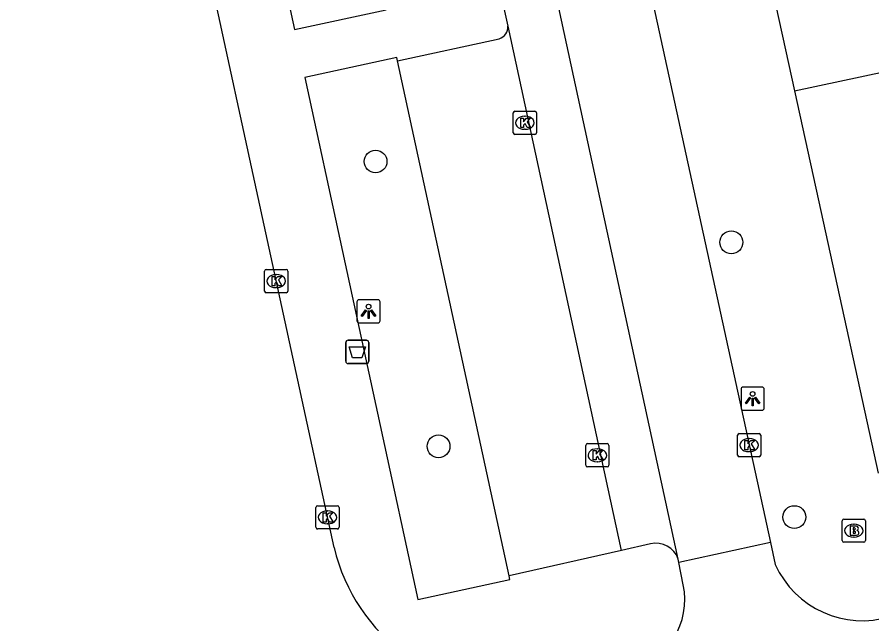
# Model space of a CAD drawing. Extents: x 160557 to 161245, y 385330 to 386505.
# Drawn here: x 160746.69 to 160783.44, y 385732.31 to 385758.39 of the extents above; entities that cross this region are included whole.
import ezdxf

# ---------------------------------------------------------------- set-up
doc = ezdxf.new("R2010")
doc.units = 0
for name, color, linetype in [('IMGEO_Afvalbak', 7, 'Continuous'), ('IMGEO_Boom', 7, 'Continuous'), ('IMGEO_Brandkraan', 7, 'Continuous'), ('IMGEO_Fietspad_gesloten', 7, 'Continuous'), ('IMGEO_Kolk', 7, 'Continuous'), ('IMGEO_Lichtpunt', 7, 'Continuous'), ('IMGEO_Pand', 7, 'Continuous'), ('IMGEO_Parkeervlak_open', 7, 'Continuous'), ('IMGEO_Rijbaan_lokaal_gesloten', 7, 'Continuous'), ('IMGEO_Voetpad_open', 7, 'Continuous')]:
    doc.layers.add(name, color=color, linetype=linetype)

msp = doc.modelspace()

# ---------------------------------------------------------------- linework, layer by layer
at = {"layer": 'IMGEO_Afvalbak'}
for p, q in [((160760.918, 385744.502), (160761.708, 385744.502)), ((160761.708, 385744.502), (160760.918, 385744.502)), ((160760.818, 385743.602), (160760.818, 385744.402)), ((160760.818, 385744.402), (160760.818, 385743.602)), ((160761.808, 385744.402), (160761.808, 385743.602)), ((160761.808, 385743.602), (160761.808, 385744.402)), ((160761.708, 385743.502), (160760.918, 385743.502)), ((160760.918, 385743.502), (160761.708, 385743.502))]:
    msp.add_line(p, q, dxfattribs=at)
msp.add_lwpolyline([(160760.961, 385744.216), (160761.665, 385744.216), (160761.516, 385743.746), (160761.11, 385743.746), (160760.961, 385744.216)], dxfattribs=at)
for centre, start, end in [((160760.918, 385744.402), 90, 180), ((160760.918, 385744.402), 90, 180), ((160761.708, 385744.402), 0, 90), ((160761.708, 385744.402), 360, 90), ((160760.918, 385743.602), 180, 270), ((160760.918, 385743.602), 180, 270), ((160761.708, 385743.602), 270, 0), ((160761.708, 385743.602), 270, 0)]:
    msp.add_arc(centre, 0.1, start, end, dxfattribs=at)
at = {"layer": 'IMGEO_Boom'}
for centre in [(160762.104, 385752.185), (160777.401, 385748.713), (160764.809, 385739.946), (160780.109, 385736.906)]:
    msp.add_circle(centre, 0.489, dxfattribs=at)
at = {"layer": 'IMGEO_Brandkraan'}
for p, q in [((160782.242, 385736.821), (160783.094, 385736.821)), ((160782.167, 385735.895), (160782.167, 385736.747)), ((160782.655, 385736.601), (160782.68, 385736.601)), ((160783.168, 385736.747), (160783.168, 385735.895)), ((160782.678, 385736.041), (160782.653, 385736.041)), ((160783.094, 385735.821), (160782.242, 385735.821))]:
    msp.add_line(p, q, dxfattribs=at)
for points in [[(160782.242, 385736.821), (160783.094, 385736.821)], [(160782.167, 385735.895), (160782.167, 385736.747)], [(160782.515, 385736.521), (160782.515, 385736.121), (160782.728, 385736.121)], [(160782.746, 385736.521), (160782.515, 385736.521)], [(160782.694, 385736.44), (160782.64, 385736.44), (160782.64, 385736.364)], [(160783.168, 385736.747), (160783.168, 385735.895)], [(160782.64, 385736.364), (160782.693, 385736.364)], [(160782.702, 385736.288), (160782.64, 385736.288), (160782.64, 385736.207)], [(160782.64, 385736.207), (160782.702, 385736.207)], [(160783.094, 385735.821), (160782.242, 385735.821)]]:
    msp.add_lwpolyline(points, dxfattribs=at)
for centre, radius, start, end in [((160782.244, 385736.745), 0.0765, 91.552, 178.448), ((160782.244, 385736.745), 0.0765, 91.552, 178.448), ((160783.092, 385736.745), 0.0765, 1.552, 88.448), ((160783.092, 385736.745), 0.0765, 1.552, 88.448), ((160782.695, 385736.402), 0.0379, 267.8285, 90.9355), ((160782.75, 385736.376), 0.145, 59.4692, 91.5367), ((160782.775, 385736.423), 0.0922, 285.5137, 58.1501), ((160782.703, 385736.247), 0.0404, 269.8759, 90.5077), ((160782.734, 385736.372), 0.251, 268.6676, 293.5347), ((160782.78, 385736.231), 0.105, 301.3115, 78.989), ((160782.244, 385735.897), 0.0765, 181.552, 268.448), ((160782.244, 385735.897), 0.0765, 181.552, 268.448), ((160783.092, 385735.897), 0.0765, 271.552, 358.448), ((160783.092, 385735.897), 0.0765, 271.552, 358.448)]:
    msp.add_arc(centre, radius, start, end, dxfattribs=at)
for centre, major_axis, ratio, start_param, end_param in [((160782.654, 385736.321), (-0.387, 0.002), 0.722429, 4.712389, 7.853982), ((160782.679, 385736.321), (-0.39, 0.002), 0.717154, 1.570796, 4.712389)]:
    msp.add_ellipse(centre, major_axis=major_axis, ratio=ratio, start_param=start_param, end_param=end_param, dxfattribs=at)
at = {"layer": 'IMGEO_Fietspad_gesloten'}
for points in [[(160775.118, 385735.103), (160749.654, 385852.647), (160746.978, 385864.559), (160746.687, 385864.512)], [(160753.194, 385855.146), (160753.582, 385853.359), (160768.677, 385783.529), (160779.078, 385735.819)], [(160775.148, 385734.947), (160775.118, 385735.103)]]:
    msp.add_lwpolyline(points, dxfattribs=at)
at = {"layer": 'IMGEO_Kolk'}
for p, q in [((160768.022, 385753.422), (160768.022, 385754.274)), ((160768.097, 385754.348), (160768.949, 385754.348)), ((160768.51, 385754.128), (160768.535, 385754.128)), ((160769.023, 385754.274), (160769.023, 385753.422)), ((160768.949, 385753.348), (160768.097, 385753.348)), ((160768.533, 385753.568), (160768.508, 385753.568)), ((160757.329, 385746.619), (160757.329, 385747.471)), ((160757.404, 385747.545), (160758.256, 385747.545)), ((160758.33, 385747.471), (160758.33, 385746.619)), ((160757.817, 385747.325), (160757.842, 385747.325)), ((160757.84, 385746.765), (160757.815, 385746.765)), ((160758.256, 385746.545), (160757.404, 385746.545)), ((160777.741, 385740.497), (160778.593, 385740.497)), ((160771.213, 385740.06), (160772.065, 385740.06)), ((160777.666, 385739.571), (160777.666, 385740.423)), ((160778.154, 385740.277), (160778.179, 385740.277)), ((160778.667, 385740.423), (160778.667, 385739.571)), ((160771.138, 385739.134), (160771.138, 385739.986)), ((160771.626, 385739.84), (160771.651, 385739.84)), ((160772.139, 385739.986), (160772.139, 385739.134)), ((160778.177, 385739.717), (160778.152, 385739.717)), ((160778.593, 385739.497), (160777.741, 385739.497)), ((160772.065, 385739.06), (160771.213, 385739.06)), ((160771.649, 385739.28), (160771.624, 385739.28)), ((160759.533, 385736.467), (160759.533, 385737.319)), ((160759.608, 385737.393), (160760.46, 385737.393)), ((160760.021, 385737.173), (160760.046, 385737.173)), ((160760.534, 385737.319), (160760.534, 385736.467)), ((160760.46, 385736.393), (160759.608, 385736.393)), ((160760.044, 385736.613), (160760.019, 385736.613))]:
    msp.add_line(p, q, dxfattribs=at)
for points in [[(160768.022, 385753.422), (160768.022, 385754.274)], [(160768.097, 385754.348), (160768.949, 385754.348)], [(160768.343, 385754.048), (160768.466, 385754.048), (160768.466, 385753.897), (160768.596, 385754.048), (160768.76, 385754.048), (160768.614, 385753.897), (160768.767, 385753.648), (160768.615, 385753.648), (160768.53, 385753.812), (160768.466, 385753.745), (160768.466, 385753.648), (160768.343, 385753.648), (160768.343, 385754.048)], [(160769.023, 385754.274), (160769.023, 385753.422)], [(160768.949, 385753.348), (160768.097, 385753.348)], [(160757.329, 385746.619), (160757.329, 385747.471)], [(160757.404, 385747.545), (160758.256, 385747.545)], [(160758.33, 385747.471), (160758.33, 385746.619)], [(160757.65, 385747.245), (160757.773, 385747.245), (160757.773, 385747.094), (160757.903, 385747.245), (160758.067, 385747.245), (160757.921, 385747.094), (160758.074, 385746.845), (160757.922, 385746.845), (160757.837, 385747.009), (160757.773, 385746.942), (160757.773, 385746.845), (160757.65, 385746.845), (160757.65, 385747.245)], [(160758.256, 385746.545), (160757.404, 385746.545)], [(160777.741, 385740.497), (160778.593, 385740.497)], [(160771.213, 385740.06), (160772.065, 385740.06)], [(160777.666, 385739.571), (160777.666, 385740.423)], [(160777.987, 385740.197), (160778.11, 385740.197), (160778.11, 385740.046), (160778.24, 385740.197), (160778.404, 385740.197), (160778.258, 385740.046), (160778.411, 385739.797), (160778.259, 385739.797), (160778.174, 385739.961), (160778.11, 385739.894), (160778.11, 385739.797), (160777.987, 385739.797), (160777.987, 385740.197)], [(160778.667, 385740.423), (160778.667, 385739.571)], [(160771.138, 385739.134), (160771.138, 385739.986)], [(160771.459, 385739.76), (160771.582, 385739.76), (160771.582, 385739.609), (160771.712, 385739.76), (160771.876, 385739.76), (160771.73, 385739.609), (160771.883, 385739.36), (160771.731, 385739.36), (160771.646, 385739.524), (160771.582, 385739.457), (160771.582, 385739.36), (160771.459, 385739.36), (160771.459, 385739.76)], [(160772.139, 385739.986), (160772.139, 385739.134)], [(160778.593, 385739.497), (160777.741, 385739.497)], [(160772.065, 385739.06), (160771.213, 385739.06)], [(160759.533, 385736.467), (160759.533, 385737.319)], [(160759.608, 385737.393), (160760.46, 385737.393)], [(160760.534, 385737.319), (160760.534, 385736.467)], [(160759.854, 385737.093), (160759.977, 385737.093), (160759.977, 385736.942), (160760.107, 385737.093), (160760.271, 385737.093), (160760.125, 385736.942), (160760.278, 385736.693), (160760.126, 385736.693), (160760.041, 385736.857), (160759.977, 385736.79), (160759.977, 385736.693), (160759.854, 385736.693), (160759.854, 385737.093)], [(160760.46, 385736.393), (160759.608, 385736.393)]]:
    msp.add_lwpolyline(points, dxfattribs=at)
for centre, start, end in [((160768.099, 385754.272), 91.552, 178.448), ((160768.099, 385754.272), 91.552, 178.448), ((160768.947, 385754.272), 1.552, 88.448), ((160768.947, 385754.272), 1.552, 88.448), ((160768.099, 385753.424), 181.552, 268.448), ((160768.099, 385753.424), 181.552, 268.448), ((160768.947, 385753.424), 271.552, 358.448), ((160768.947, 385753.424), 271.552, 358.448), ((160757.406, 385747.469), 91.552, 178.448), ((160757.406, 385747.469), 91.552, 178.448), ((160758.254, 385747.469), 1.552, 88.448), ((160758.254, 385747.469), 1.552, 88.448), ((160757.406, 385746.621), 181.552, 268.448), ((160757.406, 385746.621), 181.552, 268.448), ((160758.254, 385746.621), 271.552, 358.448), ((160758.254, 385746.621), 271.552, 358.448), ((160777.743, 385740.421), 91.552, 178.448), ((160777.743, 385740.421), 91.552, 178.448), ((160778.591, 385740.421), 1.552, 88.448), ((160778.591, 385740.421), 1.552, 88.448), ((160771.215, 385739.984), 91.552, 178.448), ((160771.215, 385739.984), 91.552, 178.448), ((160772.063, 385739.984), 1.552, 88.448), ((160772.063, 385739.984), 1.552, 88.448), ((160777.743, 385739.573), 181.552, 268.448), ((160777.743, 385739.573), 181.552, 268.448), ((160778.591, 385739.573), 271.552, 358.448), ((160778.591, 385739.573), 271.552, 358.448), ((160771.215, 385739.136), 181.552, 268.448), ((160771.215, 385739.136), 181.552, 268.448), ((160772.063, 385739.136), 271.552, 358.448), ((160772.063, 385739.136), 271.552, 358.448), ((160759.61, 385737.317), 91.552, 178.448), ((160759.61, 385737.317), 91.552, 178.448), ((160760.458, 385737.317), 1.552, 88.448), ((160760.458, 385737.317), 1.552, 88.448), ((160759.61, 385736.469), 181.552, 268.448), ((160759.61, 385736.469), 181.552, 268.448), ((160760.458, 385736.469), 271.552, 358.448), ((160760.458, 385736.469), 271.552, 358.448)]:
    msp.add_arc(centre, 0.0765, start, end, dxfattribs=at)
for centre, major_axis, ratio, start_param, end_param in [((160768.509, 385753.848), (-0.387, 0.002), 0.722429, 4.712389, 7.853982), ((160768.534, 385753.848), (-0.39, 0.002), 0.717154, 1.570796, 4.712389), ((160757.816, 385747.045), (-0.387, 0.002), 0.722429, 4.712389, 7.853982), ((160757.841, 385747.045), (-0.39, 0.002), 0.717154, 1.570796, 4.712389), ((160778.153, 385739.997), (-0.387, 0.002), 0.722429, 4.712389, 7.853982), ((160778.178, 385739.997), (-0.39, 0.002), 0.717154, 1.570796, 4.712389), ((160771.625, 385739.56), (-0.387, 0.002), 0.722429, 4.712389, 7.853982), ((160771.65, 385739.56), (-0.39, 0.002), 0.717154, 1.570796, 4.712389), ((160760.02, 385736.893), (-0.387, 0.002), 0.722429, 4.712389, 7.853982), ((160760.045, 385736.893), (-0.39, 0.002), 0.717154, 1.570796, 4.712389)]:
    msp.add_ellipse(centre, major_axis=major_axis, ratio=ratio, start_param=start_param, end_param=end_param, dxfattribs=at)
at = {"layer": 'IMGEO_Lichtpunt'}
for p, q in [((160761.301, 385746.151), (160761.301, 385745.344)), ((160761.301, 385746.151), (160761.301, 385745.344)), ((160762.203, 385746.246), (160761.395, 385746.246)), ((160762.203, 385746.246), (160761.395, 385746.246)), ((160762.297, 385745.344), (160762.297, 385746.151)), ((160762.297, 385745.344), (160762.297, 385746.151)), ((160761.395, 385745.25), (160762.203, 385745.25)), ((160761.395, 385745.25), (160762.203, 385745.25)), ((160777.817, 385742.398), (160777.817, 385741.591)), ((160777.817, 385742.398), (160777.817, 385741.591)), ((160778.719, 385742.493), (160777.911, 385742.493)), ((160778.719, 385742.493), (160777.911, 385742.493)), ((160778.813, 385741.591), (160778.813, 385742.398)), ((160778.813, 385741.591), (160778.813, 385742.398)), ((160777.911, 385741.497), (160778.719, 385741.497)), ((160777.911, 385741.497), (160778.719, 385741.497))]:
    msp.add_line(p, q, dxfattribs=at)
for points in [[(160761.675, 385745.815), (160761.714, 385745.787), (160761.526, 385745.525), (160761.488, 385745.552), (160761.675, 385745.815)], [(160761.777, 385745.767), (160761.824, 385745.767), (160761.824, 385745.445), (160761.777, 385745.445), (160761.777, 385745.767)], [(160761.887, 385745.787), (160761.925, 385745.814), (160762.112, 385745.552), (160762.073, 385745.524), (160761.887, 385745.787)], [(160778.191, 385742.062), (160778.23, 385742.034), (160778.042, 385741.772), (160778.004, 385741.799), (160778.191, 385742.062)], [(160778.293, 385742.014), (160778.34, 385742.014), (160778.34, 385741.692), (160778.293, 385741.692), (160778.293, 385742.014)], [(160778.403, 385742.034), (160778.441, 385742.061), (160778.628, 385741.799), (160778.589, 385741.771), (160778.403, 385742.034)]]:
    msp.add_lwpolyline(points, dxfattribs=at)
for centre in [(160761.8, 385745.949), (160778.316, 385742.196)]:
    msp.add_circle(centre, 0.0994, dxfattribs=at)
for centre, start, end in [((160761.395, 385746.151), 90, 180), ((160761.395, 385746.151), 90, 180), ((160762.203, 385746.151), 0, 90), ((160762.203, 385746.151), 0, 90), ((160761.395, 385745.344), 180, 270), ((160761.395, 385745.344), 180, 270), ((160762.203, 385745.344), 270, 0), ((160762.203, 385745.344), 270, 360), ((160777.911, 385742.398), 90, 180), ((160777.911, 385742.398), 90, 180), ((160778.719, 385742.398), 0, 90), ((160778.719, 385742.398), 0, 90), ((160777.911, 385741.591), 180, 270), ((160777.911, 385741.591), 180, 270), ((160778.719, 385741.591), 270, 0), ((160778.719, 385741.591), 270, 360)]:
    msp.add_arc(centre, 0.0946, start, end, dxfattribs=at)
at = {"layer": 'IMGEO_Pand'}
for points in [[(160777.992, 385764.891), (160780.116, 385755.219)], [(160780.116, 385755.219), (160794.84, 385758.356)], [(160780.116, 385755.219), (160781.262, 385750), (160783.721, 385738.799)]]:
    msp.add_lwpolyline(points, dxfattribs=at)
at = {"layer": 'IMGEO_Parkeervlak_open'}
msp.add_lwpolyline([(160767.843, 385734.383), (160763.044, 385756.507)], dxfattribs=at)
at = {"layer": 'IMGEO_Rijbaan_lokaal_gesloten'}
for points in [[(160760.316, 385735.594), (160755.198, 385759.167)], [(160779.078, 385735.819), (160775.148, 385734.947)], [(160779.078, 385735.819), (160779.287, 385734.864)], [(160775.334, 385733.997), (160775.148, 385734.947)]]:
    msp.add_lwpolyline(points, dxfattribs=at)
for centre, radius, start, end in [((160768.242, 385737.524), 8.158, 193.6825, 273.125), ((160783.032, 385736.565), 4.113, 204.4227, 287.2332), ((160772.269, 385733.363), 3.13, 284.5467, 11.6903)]:
    msp.add_arc(centre, radius, start, end, dxfattribs=at)
at = {"layer": 'IMGEO_Voetpad_open'}
for points in [[(160750.573, 385794.958), (160758.619, 385757.857), (160762.559, 385758.704), (160762.526, 385758.857)], [(160767.797, 385758.002), (160767.479, 385759.49)], [(160772.672, 385735.471), (160767.797, 385758.002)], [(160763.044, 385756.507), (160767.419, 385757.462)], [(160763.044, 385756.507), (160763.011, 385756.658), (160759.062, 385755.799), (160763.919, 385733.357), (160767.878, 385734.219), (160767.843, 385734.383)], [(160773.926, 385735.754), (160772.672, 385735.471)], [(160772.672, 385735.471), (160767.843, 385734.383)]]:
    msp.add_lwpolyline(points, dxfattribs=at)
for centre, radius, start, end in [((160767.262, 385757.974), 0.535, 287.0138, 3.0021), ((160774.158, 385734.761), 1.019, 19.5918, 103.1267)]:
    msp.add_arc(centre, radius, start, end, dxfattribs=at)

doc.saveas('drawing.dxf')
